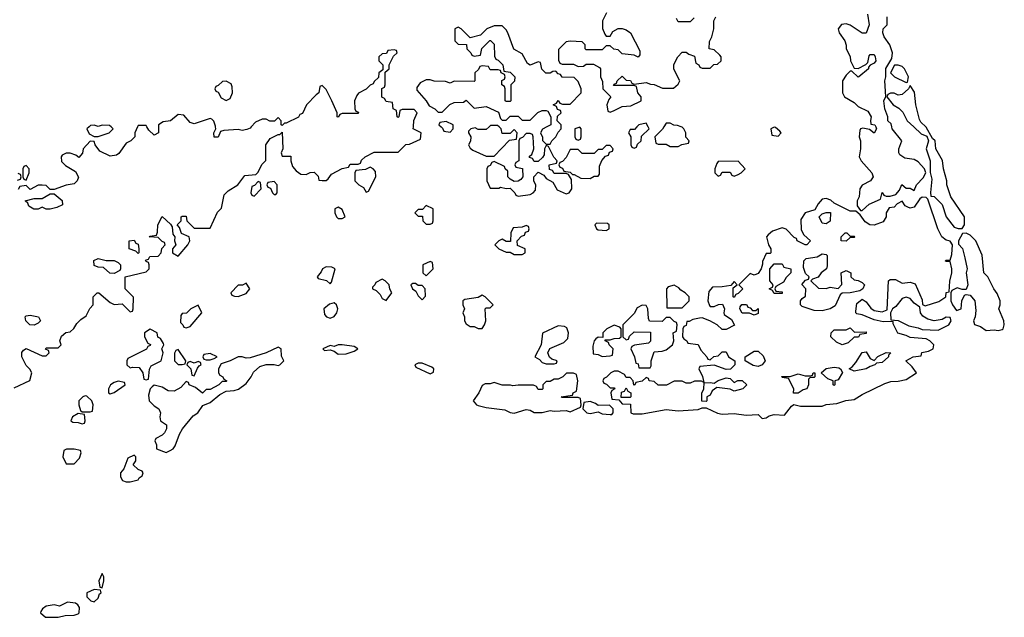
# Model space of a CAD drawing. Header units: inches. Extents: x 2701323 to 2964515, y 494916 to 722124.
# Tile 642 of 656: x 2922238 to 2927161, y 677547 to 680536. Entities that reach past the tile are written whole.
import ezdxf

# ---------------------------------------------------------------- set-up
doc = ezdxf.new("R2010")
doc.units = ezdxf.units.IN
doc.header["$MEASUREMENT"] = 0
doc.layers.add('C9627', color=7, linetype='Continuous')
doc.layers.add('C9628', color=7, linetype='Continuous')

msp = doc.modelspace()

# ---------------------------------------------------------------- linework, layer by layer
at = {"layer": 'C9627', "color": 2, "elevation": 2}
for points in [[(2922210, 678694), (2922288.4, 678731.6), (2922298, 678770), (2922288.4, 678788.4), (2922270, 678806), (2922248, 678850), (2922248.4, 678871.6), (2922256.4, 678883.6), (2922270, 678892), (2922350, 678854), (2922370, 678854), (2922386, 678870), (2922382, 678882), (2922367.3, 678887.3), (2922370, 678894), (2922430, 678894), (2922446, 678910), (2922438, 678930), (2922447.3, 678952.7), (2922468.4, 678971.6), (2922490, 678974), (2922508.4, 678991.6), (2922523.1, 679016.9), (2922543.1, 679036.9), (2922570, 679054), (2922588.4, 679091.6), (2922606, 679110), (2922606, 679150), (2922626, 679170), (2922634, 679170), (2922690, 679122), (2922710, 679112), (2922750, 679114), (2922790, 679074), (2922802, 679078), (2922806, 679090), (2922807.3, 679147.3), (2922766, 679190), (2922766, 679250), (2922870, 679274), (2922886, 679290), (2922886, 679310), (2922882, 679322), (2922870, 679326), (2922867.3, 679332.7), (2922882, 679338), (2922888.4, 679351.6), (2922930, 679354), (2922946, 679370), (2922948.4, 679391.6), (2922966, 679410), (2922962, 679422), (2922950, 679426), (2922930, 679446), (2922886, 679450), (2922890, 679454), (2922922, 679458), (2922927.3, 679472.7), (2922928.7, 679510), (2922950, 679552), (2922992.7, 679512.7), (2922999.6, 679499.6), (2923003.6, 679463.6), (2923014, 679450), (2923012, 679430), (2923018, 679410), (2923002, 679390), (2923002, 679370), (2923030, 679354), (2923078, 679410), (2923088, 679430), (2923086, 679450), (2923047.3, 679467.3), (2923036.4, 679496.4), (2923026, 679510), (2923046, 679530), (2923046, 679550), (2923050, 679554), (2923070, 679554), (2923074, 679530), (2923110, 679494), (2923190, 679494), (2923227.3, 679572.7), (2923247.3, 679592.7), (2923260.2, 679659.8), (2923280.2, 679679.8), (2923328, 679710), (2923364, 679756), (2923418, 679762), (2923428.4, 679771.6), (2923450, 679814), (2923468, 679832), (2923468.7, 679910), (2923490, 679942), (2923530, 679962), (2923538, 679962), (2923550, 679974), (2923554, 679890), (2923544.7, 679870), (2923550, 679854), (2923594, 679854), (2923594, 679830), (2923602, 679802), (2923619.6, 679779.6), (2923643.6, 679763.6), (2923670, 679762), (2923690, 679772), (2923710, 679774), (2923730, 679754), (2923734, 679734), (2923750, 679732), (2923770, 679732), (2923780.4, 679739.6), (2923796.4, 679763.6), (2923850, 679792), (2923882, 679798), (2923890, 679814), (2923930, 679814), (2923942, 679818), (2923947.3, 679832.7), (2923966, 679850), (2924010, 679874), (2924130, 679874), (2924168, 679912), (2924187.3, 679912.7), (2924242, 679938), (2924246, 679970), (2924206, 679990), (2924206.6, 680000)], [(2922827.3, 680000), (2922814, 679970), (2922814, 679950), (2922794, 679930), (2922770, 679918), (2922734, 679866), (2922722, 679858), (2922690, 679854), (2922639, 679879), (2922615.3, 679910), (2922610, 679926), (2922590, 679928), (2922556, 679890), (2922551.6, 679868.4), (2922534, 679846), (2922519, 679859), (2922490, 679868.7), (2922470, 679868), (2922450, 679858), (2922444.7, 679850), (2922446.4, 679826.4), (2922466.4, 679806.4), (2922516.9, 679776.9), (2922531.3, 679748.7), (2922524.7, 679730), (2922510, 679715.3), (2922470, 679709), (2922410, 679686), (2922390, 679686), (2922370, 679706), (2922350, 679708), (2922330, 679708), (2922290, 679686), (2922270, 679706), (2922238, 679702), (2922230, 679686)], [(2922584.8, 680000), (2922574, 679990), (2922585.4, 679965.4), (2922610, 679952), (2922630, 679952), (2922670, 679964.7), (2922686, 679970), (2922706, 679990), (2922695.2, 680000)], [(2922931.8, 680000), (2922931.3, 679970), (2922910, 679958), (2922883.1, 679983.1), (2922873.5, 680000)], [(2923395.5, 680000), (2923390, 679994), (2923373.7, 679986.3), (2923350, 679981.2), (2923330, 679986), (2923258.8, 679981.2), (2923242.8, 679977.2), (2923230, 679949), (2923210, 679948), (2923209, 679970), (2923218, 679990), (2923216.8, 680000)], [(2924344.8, 680000), (2924352.7, 679992.7), (2924358, 679978), (2924390, 679974), (2924406, 679990), (2924406, 680000)], [(2924584.9, 680000), (2924570, 679986), (2924530, 679986), (2924515.3, 679995.3), (2924494, 679990), (2924482, 679978), (2924482, 679970), (2924494, 679950), (2924491.6, 679928.4), (2924482, 679910), (2924490, 679894), (2924503.6, 679883.6), (2924570, 679854), (2924610, 679854), (2924687.3, 679932.7), (2924722, 679938), (2924726, 679970), (2924710, 679986), (2924690, 679966), (2924650, 679966), (2924646, 679990), (2924635.2, 680000)], [(2924874.4, 680000), (2924851.6, 679988.4), (2924842, 679970), (2924852, 679948), (2924852, 679932), (2924870, 679914), (2924890, 679914), (2924898, 679930), (2924918, 679950), (2924930, 679974), (2924946, 679990), (2924946, 680000)], [(2925324.6, 680000), (2925312.7, 679987.3), (2925290, 679986), (2925282, 679970), (2925294, 679950), (2925294, 679910), (2925298, 679898), (2925310, 679894), (2925322, 679898), (2925327.3, 679912.7), (2925346, 679930), (2925347.3, 679952.7), (2925386, 679990), (2925380.3, 680000)], [(2925459.2, 680000), (2925452, 679988), (2925414, 679950), (2925418, 679918), (2925430, 679914), (2925470, 679914), (2925490, 679902), (2925530, 679902), (2925548.4, 679911.6), (2925582, 679918), (2925586, 679930), (2925568.4, 679948.4), (2925568, 679970), (2925558, 679990), (2925550, 679998), (2925545.1, 680000)], [(2926518, 680000), (2926522, 679990), (2926510, 679968.7), (2926487.3, 679987.3), (2926454, 679994), (2926442, 679990), (2926438, 679982), (2926436, 679950), (2926442.8, 679930), (2926442.8, 679890), (2926436, 679850), (2926446, 679830), (2926498.8, 679770), (2926506, 679750), (2926492, 679730), (2926450.9, 679709.1), (2926438, 679690), (2926434.8, 679650), (2926426, 679630), (2926424.7, 679604.7), (2926442, 679582), (2926450, 679582), (2926486, 679614), (2926542, 679638), (2926550, 679672), (2926558, 679658), (2926570, 679654), (2926590, 679654), (2926618, 679662), (2926636.4, 679683.6), (2926648.8, 679711.1), (2926670, 679694), (2926690, 679694), (2926710, 679682), (2926722, 679710), (2926755.1, 679744.9), (2926769, 679770), (2926762, 679790), (2926730, 679825.2), (2926710, 679836), (2926663.3, 679843.3), (2926639.3, 679859.3), (2926633.2, 679870), (2926633.2, 679890), (2926649, 679930), (2926601.2, 679990), (2926598.8, 680000)], [(2926708.3, 680000), (2926745.4, 679965.4), (2926774, 679954), (2926782, 679930), (2926771, 679890), (2926790.6, 679830.6), (2926791.2, 679771.1), (2926798.8, 679738.8), (2926792, 679672), (2926794, 679654), (2926810, 679652), (2926851, 679611), (2926871, 679550), (2926910, 679498), (2926930, 679491.3), (2926950, 679492), (2926962, 679510), (2926962, 679550), (2926894, 679650), (2926873.2, 679710), (2926873.2, 679730), (2926857.2, 679790), (2926852.1, 679832.1), (2926819, 679890), (2926815.3, 679930), (2926802, 679942), (2926770, 679998), (2926768, 680000)], [(2922227.3, 679732.7), (2922242, 679738), (2922246, 679750), (2922242, 679762), (2922230, 679766)]]:
    msp.add_lwpolyline(points, dxfattribs=at)
for points in [[(2925038, 679998), (2925014, 679990), (2925014, 679950), (2925018, 679938), (2925030, 679934), (2925042, 679938), (2925046, 679950), (2925046, 679990)], [(2926010, 679998), (2925994, 679990), (2925998, 679958), (2926030, 679954), (2926046, 679970), (2926038, 679978), (2926016.4, 679996.4)], [(2924790, 679966), (2924770, 679966), (2924752.7, 679947.3), (2924738, 679942), (2924734, 679930), (2924734, 679830), (2924718, 679822), (2924714, 679810), (2924718, 679798), (2924751.6, 679791.6), (2924754, 679750), (2924743.6, 679736.4), (2924730, 679728), (2924710, 679726), (2924690, 679738), (2924678, 679750), (2924678, 679778), (2924666, 679790), (2924662, 679802), (2924610, 679826), (2924598, 679822), (2924590, 679806), (2924578, 679802), (2924574, 679790), (2924574, 679730), (2924590, 679694), (2924634, 679694), (2924642, 679698), (2924670, 679692), (2924690, 679694), (2924714, 679670), (2924718, 679658), (2924730, 679654), (2924790, 679662), (2924806, 679670), (2924816.4, 679683.6), (2924818, 679710), (2924808.4, 679728.4), (2924808, 679750), (2924830, 679774), (2924858, 679758), (2924870, 679742), (2924903.6, 679723.6), (2924925.4, 679685.4), (2924970, 679664.7), (2924986, 679670), (2924998, 679690), (2924996.4, 679736.4), (2924982, 679762), (2924970, 679766), (2924910, 679766), (2924902, 679782), (2924887.3, 679787.3), (2924886, 679810), (2924922, 679818), (2924926, 679830), (2924908.4, 679848.4), (2924882, 679902), (2924870, 679906), (2924862, 679890), (2924859.6, 679860.4), (2924852.7, 679847.3), (2924830, 679826), (2924810, 679826), (2924802, 679842), (2924787.3, 679847.3), (2924787.3, 679852.7), (2924798, 679862), (2924808, 679890), (2924806, 679950), (2924802, 679962)], [(2925190, 679906), (2925170, 679906), (2925150, 679886), (2925130, 679886), (2925110, 679866), (2925050, 679866), (2925030, 679886), (2924990, 679886), (2924970, 679846), (2924952.7, 679827.3), (2924938, 679822), (2924934, 679810), (2924938, 679798), (2924952.7, 679792.7), (2924958, 679778), (2924990, 679774), (2925002, 679762), (2925010, 679762), (2925043.6, 679743.6), (2925090, 679742), (2925110, 679754), (2925130, 679754), (2925136.4, 679763.6), (2925136.4, 679803.6), (2925148, 679832), (2925167.3, 679852.7), (2925182, 679858), (2925187.3, 679872.7), (2925202, 679878), (2925206, 679890)], [(2922270, 679806), (2922258, 679802), (2922254, 679790), (2922254, 679750), (2922258, 679738), (2922270, 679734), (2922286, 679770), (2922286, 679790)], [(2923990, 679798), (2923967.3, 679787.3), (2923918, 679782), (2923914, 679770), (2923914, 679730), (2923934, 679710), (2923956.9, 679696.9), (2923970, 679674), (2923982, 679678), (2924018, 679750), (2924016.4, 679776.4), (2924006, 679790)], [(2925830, 679828), (2925730, 679826), (2925723.6, 679816.4), (2925714, 679790), (2925714, 679770), (2925730, 679754), (2925742, 679758), (2925750, 679774), (2925790, 679774), (2925798, 679758), (2925810, 679754), (2925830, 679762), (2925846, 679770), (2925866, 679790)], [(2923430, 679726), (2923412.7, 679707.3), (2923398, 679702), (2923394, 679670), (2923398, 679658), (2923410, 679654), (2923446, 679690), (2923442, 679722)], [(2923510, 679726), (2923478, 679722), (2923474, 679710), (2923478, 679698), (2923492.7, 679692.7), (2923502, 679670), (2923510, 679662), (2923518, 679662), (2923526, 679670), (2923526, 679710)], [(2922370, 679588), (2922350, 679598), (2922330, 679588), (2922308.8, 679588.9), (2922283.1, 679603.1), (2922278, 679618), (2922266, 679630), (2922310, 679642), (2922350, 679642), (2922390, 679664.7), (2922410, 679664.7), (2922450, 679632), (2922451.3, 679610), (2922423.5, 679596.5), (2922390, 679588.7)], [(2926750, 679648), (2926739.6, 679640.4), (2926710, 679599), (2926690, 679594), (2926678, 679598), (2926665.2, 679605.2), (2926650, 679628), (2926625.4, 679614.6), (2926610, 679598), (2926584.7, 679595.3), (2926571.3, 679570), (2926571.3, 679550), (2926554.8, 679525.2), (2926510, 679509), (2926489.1, 679509.1), (2926464.7, 679524.7), (2926440.4, 679560.4), (2926418, 679578), (2926390, 679578), (2926310, 679618), (2926294, 679634), (2926270, 679642), (2926250, 679639), (2926230, 679615.3), (2926214.4, 679585.6), (2926164.7, 679570), (2926144, 679536), (2926144.7, 679484.7), (2926159.6, 679459.6), (2926192, 679430), (2926174, 679410), (2926166, 679410), (2926126, 679430), (2926122, 679442), (2926110, 679446), (2926070, 679488), (2926050, 679495.3), (2926002, 679478), (2925979.8, 679460.2), (2925971.3, 679450), (2925982, 679410), (2925994, 679390), (2925994, 679370), (2925990, 679366), (2925970, 679366), (2925952.7, 679327.3), (2925952.7, 679312.7), (2925944.7, 679290), (2925930, 679266), (2925910, 679258), (2925890, 679266), (2925834, 679210), (2925854, 679190), (2925830, 679166), (2925818, 679162), (2925810, 679146), (2925806, 679150), (2925806, 679194), (2925826, 679210), (2925810, 679226), (2925794, 679206), (2925750, 679199), (2925702, 679198), (2925683.6, 679176.4), (2925678, 679130), (2925686.4, 679106.4), (2925690, 679102), (2925710, 679102), (2925732, 679112), (2925752.7, 679112.7), (2925762, 679090), (2925758, 679070), (2925761, 679061), (2925796.9, 679036.9), (2925812.7, 679007.3), (2925770, 678986), (2925750, 678986), (2925726, 679010), (2925689.2, 679029.2), (2925650, 679044), (2925636.9, 679043.1), (2925603.6, 679036.4), (2925586, 679026), (2925574, 679026), (2925570, 679006), (2925558, 679002), (2925554, 678990), (2925552, 678950), (2925559.6, 678939.6), (2925574, 678930), (2925578, 678918), (2925630, 678912), (2925643.6, 678883.6), (2925674, 678850), (2925678, 678838), (2925690, 678834), (2925708.4, 678851.6), (2925730, 678854), (2925750, 678874), (2925770, 678874), (2925782, 678850), (2925814, 678830), (2925814, 678810), (2925791.6, 678788.4), (2925770, 678786), (2925710, 678808), (2925638, 678802), (2925634, 678790), (2925651.6, 678751.6), (2925658, 678722), (2925647.3, 678727.3), (2925612.7, 678727.3), (2925590, 678718), (2925570, 678718), (2925550, 678728), (2925510, 678728), (2925471.6, 678708.4), (2925430, 678708), (2925410, 678726), (2925386, 678730), (2925382, 678742), (2925370, 678746), (2925350, 678728), (2925318, 678722), (2925314, 678710), (2925308, 678708), (2925306, 678730), (2925290, 678746), (2925270, 678746), (2925262, 678762), (2925230, 678778), (2925210, 678778), (2925194, 678770), (2925172.7, 678747.3), (2925158, 678742), (2925154, 678730), (2925158, 678718), (2925172.7, 678712.7), (2925190, 678694), (2925210, 678694), (2925214, 678690), (2925198, 678682), (2925194, 678670), (2925198, 678638), (2925234, 678634), (2925250, 678614), (2925292.7, 678612.7), (2925294, 678570), (2925304.7, 678564.7), (2925350, 678564), (2925470, 678586), (2925530, 678578.8), (2925630, 678586), (2925650, 678594), (2925670, 678594), (2925727.5, 678567.5), (2925750, 678562.8), (2925810, 678566.8), (2925870, 678558), (2925930, 678562), (2925950, 678542), (2925970, 678544.7), (2925985.6, 678554.4), (2926010, 678561), (2926062, 678558), (2926096.4, 678603.6), (2926108, 678612), (2926142.8, 678602.8), (2926250, 678602.8), (2926270, 678610.7), (2926324, 678616), (2926369.2, 678630.8), (2926410, 678636), (2926450, 678661), (2926564, 678716), (2926593.2, 678726.8), (2926630, 678727.7), (2926670, 678736.3), (2926722, 678770), (2926700.2, 678800.2), (2926668, 678830), (2926706, 678850), (2926746, 678854), (2926749.1, 678870.9), (2926782, 678878), (2926806, 678890), (2926808, 678910), (2926788, 678930), (2926770, 678939), (2926690, 678946), (2926670, 678957.2), (2926628, 678968), (2926606, 679014), (2926606, 679026), (2926555.3, 679024.7), (2926510, 679034), (2926450, 679059), (2926424, 679064), (2926418, 679070), (2926418, 679078), (2926423.7, 679116.3), (2926450, 679138), (2926470, 679124.7), (2926493.7, 679093.7), (2926510, 679081), (2926550, 679074.8), (2926575.3, 679084.7), (2926582, 679230), (2926590, 679236), (2926616.9, 679236.9), (2926650, 679218), (2926690, 679222.8), (2926714.8, 679214.8), (2926750, 679134), (2926752, 679112), (2926764.7, 679104.7), (2926833.2, 679126.8), (2926868, 679150), (2926870, 679172), (2926886, 679174), (2926888.8, 679228.9), (2926899, 679270), (2926899, 679290), (2926890, 679326), (2926870, 679326), (2926866, 679330), (2926870, 679334), (2926890, 679334), (2926898, 679362), (2926902, 679410), (2926890, 679428), (2926870, 679434), (2926848.7, 679450), (2926829.3, 679489.3), (2926778, 679638), (2926770, 679646)], [(2923830, 679598), (2923814, 679590), (2923814, 679570), (2923822, 679550), (2923830, 679542), (2923850, 679542), (2923866, 679550), (2923850, 679586)], [(2924270, 679606), (2924252.7, 679587.3), (2924230, 679586), (2924214, 679570), (2924230, 679554), (2924252.7, 679552.7), (2924254, 679530), (2924270, 679514), (2924290, 679514), (2924302, 679518), (2924306, 679530), (2924306, 679590)], [(2926270, 679515.3), (2926250, 679518), (2926235.3, 679550), (2926250, 679564.7), (2926270, 679571.3), (2926292, 679572), (2926290, 679528)], [(2924770, 679506), (2924750, 679498), (2924704.7, 679495.3), (2924694, 679470), (2924692.7, 679427.3), (2924670, 679426), (2924650, 679438), (2924634, 679430), (2924614, 679410), (2924634, 679390), (2924670, 679374), (2924690, 679374), (2924710, 679362), (2924750, 679362), (2924766, 679370), (2924766, 679390), (2924727.3, 679407.3), (2924726, 679430), (2924747.3, 679452.7), (2924762, 679458), (2924767.3, 679472.7), (2924782, 679478), (2924786, 679490), (2924782, 679502)], [(2925122, 679518), (2925114, 679510), (2925122, 679490), (2925130, 679484.7), (2925170, 679482), (2925186, 679490), (2925186, 679510), (2925176.4, 679516.4)], [(2926390, 679454), (2926410, 679454), (2926414, 679450), (2926410, 679446), (2926390, 679446), (2926370, 679428), (2926346, 679430), (2926346, 679450), (2926366, 679470), (2926374, 679470)], [(2926970, 679468), (2926952.7, 679467.3), (2926932, 679430), (2926932.7, 679412.7), (2926951.6, 679391.6), (2926964.5, 679344.5), (2926974.8, 679290), (2926971.3, 679270), (2926978, 679210), (2926970, 679186), (2926950, 679186), (2926926, 679194), (2926898, 679182), (2926894, 679170), (2926894, 679130), (2926902, 679110), (2926922, 679082), (2926946, 679090), (2926948, 679130), (2926962, 679158), (2926970, 679162), (2926990, 679158), (2927014, 679130), (2927019.1, 679080.9), (2927016, 679050), (2927006.8, 679030), (2927011.6, 679011.6), (2927042, 679002), (2927070, 678982), (2927110, 678984.7), (2927130, 678981), (2927150, 678986), (2927155.3, 678990), (2927161.2, 679010), (2927159.3, 679030), (2927134, 679090), (2927141.2, 679110), (2927141.2, 679130), (2927126.3, 679166.3), (2927108.7, 679190), (2927078, 679250), (2927058, 679270), (2927050, 679358), (2927018, 679430), (2926990, 679458)], [(2922830, 679366), (2922818, 679378), (2922786, 679390), (2922786, 679430), (2922810, 679434), (2922818, 679418), (2922830, 679414), (2922834, 679390), (2922834, 679370)], [(2926270, 679191.3), (2926290, 679198), (2926330, 679192), (2926348.4, 679211.6), (2926346, 679270), (2926370, 679282), (2926394, 679270), (2926394, 679250), (2926410, 679234), (2926430, 679232), (2926450, 679222), (2926462, 679210), (2926454, 679190), (2926439.6, 679180.4), (2926391, 679169), (2926350, 679168), (2926341, 679159), (2926314.8, 679105.2), (2926290, 679089), (2926250, 679079), (2926210, 679081.2), (2926150, 679102), (2926142, 679110), (2926142, 679130), (2926150, 679142), (2926167.3, 679152.7), (2926168, 679190), (2926148.7, 679211.3), (2926167.3, 679232.7), (2926182, 679238), (2926186, 679250), (2926167.3, 679267.3), (2926156.4, 679296.4), (2926158, 679330), (2926170, 679342), (2926226, 679350), (2926250, 679364.7), (2926270, 679362), (2926276, 679356), (2926276, 679304), (2926272, 679290), (2926246, 679270), (2926230, 679248), (2926202, 679238), (2926194, 679230), (2926232.7, 679192.7)], [(2922670, 679332), (2922710, 679332), (2922730, 679322), (2922742, 679310), (2922742, 679290), (2922738, 679282), (2922710, 679266), (2922688.4, 679268.4), (2922656.4, 679296.4), (2922630, 679298), (2922610, 679306), (2922609.1, 679330.9), (2922630, 679342)], [(2924290, 679326), (2924254, 679310), (2924254, 679270), (2924270, 679254), (2924306, 679290), (2924302, 679322)], [(2926010, 679166), (2926002, 679182), (2925986, 679190), (2926002, 679198), (2926006, 679210), (2925988, 679230), (2925988, 679290), (2926010, 679314), (2926050, 679314), (2926058, 679298), (2926094, 679290), (2926094, 679270), (2926070, 679246), (2926056.9, 679223.1), (2926018, 679202), (2926014, 679190), (2926018, 679178), (2926050, 679174), (2926050, 679166)], [(2923770, 679299), (2923752, 679290), (2923746, 679274), (2923724.7, 679250), (2923730, 679242), (2923771.6, 679231.6), (2923790, 679214), (2923796.4, 679223.6), (2923815.3, 679290), (2923798, 679298)], [(2923370, 679218), (2923351.6, 679208.4), (2923330, 679208), (2923294, 679170), (2923298, 679158), (2923312.7, 679152.7), (2923330, 679152), (2923370, 679166), (2923388, 679190)], [(2924050, 679238), (2924018, 679222), (2924014, 679210), (2924002, 679198), (2924002, 679190), (2924021, 679181), (2924041, 679161), (2924050, 679142), (2924070, 679132), (2924098, 679170), (2924088.4, 679188.4), (2924086, 679210), (2924066, 679230)], [(2924216.4, 679216.4), (2924203.6, 679216.4), (2924194, 679210), (2924202, 679190), (2924218, 679178), (2924230, 679154), (2924250, 679134), (2924267.3, 679152.7), (2924266, 679190), (2924250, 679206), (2924230, 679206)], [(2925510, 679208), (2925481, 679199), (2925472, 679190), (2925474, 679094), (2925550, 679094), (2925586, 679130), (2925586, 679150), (2925566, 679170), (2925543.1, 679183.1), (2925534.6, 679194.6)], [(2924550, 679158), (2924530, 679146), (2924463.6, 679136.4), (2924454, 679130), (2924454, 679110), (2924462, 679090), (2924454, 679070), (2924462, 679050), (2924462, 679030), (2924470, 679014), (2924490, 679002), (2924510, 679002), (2924530, 678992), (2924550, 678992), (2924562, 679010), (2924568, 679030), (2924566, 679090), (2924570, 679094), (2924590, 679094), (2924606, 679110), (2924566, 679150)], [(2923130, 679108), (2923094, 679090), (2923072.7, 679067.3), (2923050, 679066), (2923043.6, 679056.4), (2923042, 679022), (2923054, 679010), (2923058, 678998), (2923070, 678994), (2923090, 679002), (2923148.7, 679070)], [(2923810, 679119), (2923786.4, 679113.6), (2923758, 679090), (2923762, 679062), (2923772, 679050), (2923790, 679042.8), (2923810, 679051.3), (2923824, 679070), (2923829, 679090), (2923822, 679110)], [(2925350, 679108), (2925325.4, 679094.6), (2925310, 679066), (2925254, 679010), (2925254, 678950), (2925270, 678934), (2925282, 678938), (2925287.3, 678952.7), (2925310, 678974), (2925392.7, 678972.7), (2925391.3, 678928.7), (2925382, 678918), (2925312.7, 678907.3), (2925298, 678902), (2925294, 678890), (2925312, 678850), (2925318, 678818), (2925330, 678814), (2925334, 678794), (2925390, 678794), (2925395.3, 678804.7), (2925395.3, 678830), (2925410, 678874), (2925450, 678878), (2925470, 678884.7), (2925502, 678910), (2925508, 678930), (2925506, 678970), (2925522, 678978), (2925526, 679010), (2925522, 679022), (2925510, 679026), (2925490, 679046), (2925470, 679046), (2925450, 679026), (2925387.3, 679027.3), (2925382, 679042), (2925378, 679090), (2925370, 679106)], [(2925902, 679082), (2925918, 679082), (2925930, 679092), (2925930, 679066), (2925910, 679058), (2925887.3, 679067.3), (2925850, 679068), (2925838, 679090), (2925840.4, 679099.6), (2925848.4, 679111.6), (2925868.4, 679111.6), (2925874, 679110), (2925878, 679098), (2925890, 679094)], [(2926670, 679148.7), (2926650, 679142), (2926618, 679102), (2926602, 679090), (2926592, 679070), (2926594, 679034), (2926630, 679032), (2926684, 679004), (2926730, 678994.8), (2926750, 678986), (2926830, 678982.8), (2926884, 679010), (2926895.3, 679030), (2926890, 679046), (2926870, 679048.7), (2926850, 679037.2), (2926810, 679029), (2926778.6, 679038.6), (2926753.6, 679053.6), (2926742, 679070), (2926738, 679098), (2926710, 679118), (2926690, 679142)], [(2922310, 679008.7), (2922289.1, 679009.1), (2922268, 679030), (2922266, 679050), (2922270, 679054), (2922290, 679058), (2922332, 679050), (2922342, 679030), (2922330, 679018)], [(2925210, 679008), (2925174, 678990), (2925154, 678970), (2925154, 678946), (2925130, 678948), (2925119.6, 678940.4), (2925111.2, 678928.9), (2925103.6, 678903.6), (2925104.7, 678864.7), (2925130, 678862), (2925150, 678852), (2925190, 678854), (2925202, 678858), (2925206, 678890), (2925186, 678910), (2925182, 678922), (2925166, 678930), (2925166, 678934), (2925190, 678934), (2925210, 678942), (2925236.4, 678943.6), (2925246, 678950), (2925246, 678990), (2925238, 678998)], [(2922890, 678988), (2922862, 678970), (2922862, 678950), (2922878, 678918), (2922892, 678912), (2922890, 678906), (2922878, 678902), (2922871.6, 678888.4), (2922778, 678842), (2922774, 678830), (2922774, 678810), (2922790, 678794), (2922802, 678798), (2922836, 678796), (2922854, 678770), (2922858, 678738), (2922870, 678734), (2922882, 678738), (2922887.3, 678787.3), (2922895.3, 678804.7), (2922946, 678830), (2922955.3, 678870), (2922948, 678890), (2922958, 678910), (2922956.4, 678916.4), (2922942, 678942), (2922928, 678948), (2922926, 678970)], [(2924930, 679005.2), (2924852, 678968), (2924844.7, 678910), (2924814, 678850), (2924836.9, 678836.9), (2924850, 678822), (2924870, 678814), (2924910, 678814), (2924922, 678818), (2924926, 678830), (2924898, 678838), (2924887.3, 678847.3), (2924878, 678870), (2924889, 678891), (2924959.3, 678920.7), (2924979, 678941), (2924982, 678970), (2924974, 678994), (2924962, 679002)], [(2926412.7, 678972.7), (2926470, 678974), (2926470, 678966), (2926438, 678962), (2926431.6, 678948.4), (2926410, 678948), (2926379.8, 678920.2), (2926350, 678909.3), (2926322.9, 678922.9), (2926294, 678950), (2926295.3, 678970), (2926310, 678984.7), (2926370, 678984.7), (2926390, 678994)], [(2923850, 678909.4), (2923830.7, 678909.3), (2923810, 678902), (2923790, 678906), (2923754, 678890), (2923762, 678882), (2923790, 678884.7), (2923810, 678878), (2923830, 678863), (2923870, 678864.4), (2923910, 678878), (2923928, 678890), (2923910, 678902)], [(2923530, 678898), (2923470.6, 678869.4), (2923390, 678845.2), (2923370, 678842.7), (2923350, 678849.2), (2923330, 678849), (2923291, 678829), (2923245.4, 678814.6), (2923231.3, 678790), (2923231.3, 678770), (2923238, 678758), (2923254, 678750), (2923258, 678738), (2923274, 678730), (2923270, 678726), (2923250, 678726), (2923234, 678710), (2923190, 678686), (2923170, 678686), (2923151.6, 678668.4), (2923116.4, 678696.4), (2923086, 678710), (2923082, 678722), (2923070, 678726), (2923043.6, 678696.4), (2923010, 678678), (2922980.4, 678680.4), (2922950, 678698), (2922910, 678708), (2922899.6, 678700.4), (2922891.2, 678688.9), (2922882, 678658), (2922886, 678630), (2922910, 678604.7), (2922934, 678590), (2922942, 678570), (2922938, 678550), (2922942, 678530), (2922971.3, 678510), (2922971.3, 678490), (2922962, 678470), (2922950, 678458), (2922918, 678442), (2922914, 678430), (2922922, 678410), (2922922, 678390), (2922970, 678370.7), (2922990, 678380.5), (2923005.2, 678390), (2923015.6, 678404.4), (2923036.9, 678463.1), (2923052.3, 678490), (2923105.1, 678554.9), (2923128.7, 678570), (2923154, 678606), (2923190, 678621), (2923238, 678662), (2923270, 678678), (2923310, 678681), (2923331.7, 678688.3), (2923370, 678716), (2923396, 678750), (2923407.3, 678772.7), (2923438.4, 678801.6), (2923470, 678810.6), (2923511.2, 678811.1), (2923530, 678806.8), (2923538, 678810), (2923558, 678830), (2923547.3, 678852.7), (2923546, 678890)], [(2923030, 678886), (2923018, 678882), (2923012.7, 678867.3), (2923012, 678830), (2923030, 678812), (2923050, 678812), (2923066, 678814), (2923068, 678830)], [(2923190, 678866), (2923158, 678862), (2923154, 678850), (2923158, 678838), (2923170, 678834), (2923190, 678834), (2923210, 678842), (2923226, 678850)], [(2925930, 678802), (2925905.6, 678805.6), (2925866, 678830), (2925866, 678850), (2925910, 678878), (2925930, 678878), (2925954.8, 678854.8), (2925964.7, 678830), (2925950, 678809)], [(2926510, 678832), (2926529.1, 678850.9), (2926570, 678871.3), (2926594, 678870), (2926582, 678858), (2926582, 678850), (2926550, 678822), (2926522, 678818), (2926514, 678810), (2926490, 678802), (2926470, 678789.2), (2926410, 678778), (2926386, 678790), (2926400.4, 678799.6), (2926418.6, 678821.4), (2926450, 678871.3), (2926470, 678874), (2926490, 678842)], [(2923130, 678826), (2923110, 678818), (2923090, 678826), (2923078, 678822), (2923074, 678810), (2923094, 678790), (2923098, 678758), (2923110, 678754), (2923127.3, 678792.7), (2923135.3, 678804.7), (2923146, 678810), (2923142, 678822)], [(2924250, 678818), (2924230, 678818), (2924214, 678810), (2924218, 678798), (2924290, 678764.7), (2924307.3, 678772.7), (2924308, 678790), (2924298, 678798)], [(2925007.3, 678767.3), (2924972.7, 678767.3), (2924954, 678750), (2924930, 678738), (2924910, 678738), (2924890, 678726), (2924870, 678726), (2924854, 678710), (2924854, 678690), (2924850, 678686), (2924830, 678686), (2924822, 678702), (2924807.3, 678707.3), (2924730, 678708.7), (2924704, 678704), (2924692, 678708), (2924650, 678708), (2924610, 678722), (2924590, 678715.3), (2924565.4, 678714.6), (2924550, 678706), (2924534, 678670), (2924504.7, 678630), (2924522, 678610), (2924530, 678606.8), (2924570, 678596), (2924664.5, 678584.5), (2924690, 678571.3), (2924710, 678568), (2924770, 678586.8), (2924790, 678582.8), (2924810.9, 678570.9), (2924850, 678571), (2924890, 678582), (2924910, 678578), (2924970, 678582), (2924990, 678574), (2925042, 678598), (2925046, 678610), (2925042, 678642), (2925030, 678646), (2924950, 678646), (2924946, 678650), (2925002, 678658), (2925006, 678670), (2925022, 678678), (2925028, 678730), (2925022, 678762)], [(2926107.3, 678667.3), (2926108.7, 678690), (2926082, 678742), (2926050, 678746), (2926048.8, 678751.1), (2926090, 678751.3), (2926130, 678764.7), (2926166, 678754), (2926190, 678754), (2926202, 678758), (2926206, 678770), (2926214, 678770), (2926214, 678750), (2926210, 678746), (2926190, 678746), (2926182, 678738), (2926182, 678710), (2926174, 678690), (2926154.8, 678685.2), (2926130, 678668.7)], [(2926310, 678706), (2926306, 678710), (2926306, 678730), (2926279, 678739), (2926246, 678770), (2926270, 678790.8), (2926310, 678798.8), (2926334, 678794), (2926342, 678790), (2926352, 678772), (2926330, 678735.3), (2926314, 678730), (2926314, 678710)], [(2922730, 678728), (2922710, 678722), (2922692, 678710), (2922682, 678690), (2922682, 678670), (2922690, 678664.7), (2922710, 678672), (2922766, 678710), (2922762, 678722)], [(2925810, 678722), (2925828.8, 678731.1), (2925851.2, 678731.1), (2925874, 678710), (2925854, 678690), (2925810, 678678), (2925790, 678688), (2925723.6, 678696.4), (2925701, 678679), (2925690, 678658), (2925674, 678650), (2925674, 678630), (2925670, 678626), (2925648, 678628), (2925648.4, 678668.4), (2925658, 678690), (2925660.4, 678719.6), (2925690, 678722), (2925710, 678718), (2925730, 678731.3), (2925770, 678744.7), (2925790, 678742)], [(2925246, 678646), (2925247.3, 678672.7), (2925262, 678678), (2925270, 678694), (2925278, 678678), (2925294, 678670), (2925294, 678650), (2925290, 678646)], [(2922565.4, 678654.6), (2922554, 678650), (2922534, 678630), (2922534, 678610), (2922542, 678582), (2922550, 678574), (2922590, 678574), (2922602, 678578), (2922606, 678610), (2922598, 678630), (2922573.6, 678653.6)], [(2925090, 678626), (2925058, 678622), (2925054, 678590), (2925074, 678570), (2925090, 678566.8), (2925130, 678574), (2925150, 678564.7), (2925190, 678562), (2925198, 678562), (2925206, 678570), (2925206, 678590), (2925187.3, 678607.3), (2925130, 678606), (2925116.4, 678616.4)], [(2922530, 678566), (2922502, 678550), (2922494, 678530), (2922503.6, 678523.6), (2922530, 678522), (2922550, 678514), (2922562, 678518), (2922566, 678530), (2922562, 678562)], [(2922510, 678388), (2922472.7, 678387.3), (2922458, 678382), (2922454, 678350), (2922470, 678314), (2922510, 678314), (2922536.4, 678343.6), (2922546, 678370), (2922542, 678382)], [(2922810, 678358), (2922778, 678342), (2922758, 678290), (2922742, 678270), (2922742, 678250), (2922751.6, 678231.6), (2922770, 678224.7), (2922790, 678224.7), (2922830, 678234), (2922835.3, 678244.7), (2922850, 678254), (2922855.3, 678270), (2922850, 678278), (2922830, 678286), (2922806, 678310), (2922818, 678330), (2922818, 678350)], [(2922650, 677766), (2922634, 677730), (2922638, 677698), (2922650, 677694), (2922658, 677730), (2922658, 677750)], [(2922610, 677686), (2922574, 677670), (2922574, 677650), (2922594, 677630), (2922610, 677624.7), (2922630, 677642), (2922636.4, 677663.6), (2922646, 677670), (2922642, 677682)], [(2922476.9, 677623.1), (2922436.9, 677603.1), (2922410, 677608.7), (2922370, 677602), (2922352, 677590), (2922343.6, 677576.4), (2922342, 677570), (2922367.7, 677547.7), (2922430, 677546.8), (2922464.7, 677555.3), (2922510, 677558), (2922530, 677564.7), (2922535.3, 677570), (2922536.4, 677596.4), (2922528, 677610), (2922517.2, 677617.2)]]:
    msp.add_lwpolyline(points, close=True, dxfattribs=at)
at = {"layer": 'C9628', "color": 2, "elevation": 2}
for points in [[(2925172, 680570), (2925152, 680530), (2925152.7, 680492.7), (2925163.6, 680463.6), (2925170, 680454), (2925190, 680454), (2925203.1, 680476.9), (2925230, 680492), (2925250, 680492), (2925270, 680484.7), (2925292, 680470), (2925339.6, 680379.6), (2925339.6, 680360.4), (2925330, 680348), (2925310, 680358), (2925250, 680366), (2925230, 680386), (2925208.4, 680388.4), (2925190, 680406), (2925170, 680406), (2925150, 680386), (2925070, 680386), (2925066, 680390), (2925066, 680410), (2925050, 680426), (2924990, 680428), (2924970, 680426), (2924932.7, 680387.3), (2924932.7, 680332.7), (2924938, 680318), (2924950, 680314), (2925007.3, 680312.7), (2925030, 680302), (2925056.4, 680303.6), (2925070, 680314), (2925107.3, 680312.7), (2925136.9, 680296.9), (2925142, 680290), (2925142, 680250), (2925152.7, 680227.3), (2925154, 680190), (2925194, 680150), (2925183.6, 680136.4), (2925174, 680110), (2925178, 680078), (2925190, 680074), (2925210, 680082), (2925250, 680102), (2925294.6, 680105.4), (2925346, 680130), (2925346, 680150), (2925328, 680170), (2925322, 680202), (2925310, 680206), (2925207.3, 680207.3), (2925210, 680214), (2925222, 680218), (2925226, 680230), (2925250, 680254), (2925270, 680234), (2925291.6, 680231.6), (2925298, 680218), (2925310, 680214), (2925370, 680222), (2925392.7, 680212.7), (2925410, 680212), (2925452.7, 680192.7), (2925507.3, 680192.7), (2925530, 680214), (2925538, 680230), (2925508.4, 680288.4), (2925508.8, 680311.1), (2925528, 680350), (2925550, 680374), (2925570, 680374), (2925583.6, 680363.6), (2925612.7, 680352.7), (2925618, 680318), (2925634, 680310), (2925638, 680298), (2925650, 680294), (2925690, 680294), (2925708.4, 680311.6), (2925727.3, 680312.7), (2925746, 680330), (2925746, 680350), (2925738, 680358), (2925710, 680386), (2925686, 680390), (2925687.3, 680427.3), (2925698, 680450), (2925708, 680490), (2925708, 680530), (2925718, 680550)], [(2925610, 680546), (2925590, 680526), (2925530, 680526), (2925522, 680542)], [(2926476.9, 680563.1), (2926484.7, 680510), (2926470, 680468), (2926450, 680468.7), (2926390, 680509), (2926370, 680515.3), (2926347.5, 680512.5), (2926330.8, 680490), (2926334.8, 680470), (2926364, 680430), (2926371, 680409), (2926371.3, 680390), (2926391.2, 680351.1), (2926392, 680330), (2926410, 680294), (2926430, 680292), (2926468.7, 680311.3), (2926478, 680322), (2926484.7, 680355.3), (2926490, 680362), (2926510, 680362), (2926516, 680350), (2926518, 680330), (2926510, 680318), (2926491.3, 680308.7), (2926482, 680298), (2926482, 680290), (2926434, 680250), (2926430, 680248), (2926398, 680278), (2926390, 680278), (2926370, 680258), (2926352, 680230), (2926352, 680170), (2926362, 680150), (2926410, 680122), (2926430, 680102), (2926478.8, 680078.8), (2926496, 680050), (2926492, 680032), (2926494, 680014), (2926514, 680010), (2926518, 680000)], [(2926598.8, 680000), (2926595.1, 680015.1), (2926578, 680030), (2926579, 680050), (2926564, 680090), (2926558, 680130), (2926568.4, 680151.6), (2926564, 680230), (2926568.7, 680250), (2926568.8, 680291.1), (2926598, 680342), (2926602, 680370), (2926589.2, 680410), (2926561.2, 680450), (2926553.2, 680470), (2926555.3, 680490), (2926575.3, 680510), (2926575.3, 680550)], [(2924946, 680000), (2924946, 680010), (2924926, 680030), (2924927.3, 680052.7), (2924946, 680070), (2924942, 680082), (2924927.3, 680087.3), (2924922, 680102), (2924906, 680110), (2924922, 680118), (2924930, 680132), (2924938, 680118), (2924952.7, 680112.7), (2924990, 680114), (2925046, 680170), (2925046, 680190), (2925030, 680226), (2925010, 680246), (2924950, 680248), (2924942, 680262), (2924930, 680266), (2924918, 680278), (2924903.6, 680276.4), (2924890, 680268), (2924868.4, 680268.4), (2924848.4, 680288.4), (2924842, 680322), (2924830, 680326), (2924790, 680308), (2924776.4, 680316.4), (2924750, 680366), (2924708.7, 680388.7), (2924678, 680470), (2924670, 680486), (2924650, 680506), (2924610, 680506), (2924574, 680490), (2924542, 680458), (2924490, 680446), (2924446, 680490), (2924430, 680498), (2924414, 680490), (2924414, 680430), (2924430, 680414), (2924472.7, 680412.7), (2924474, 680390), (2924494, 680370), (2924498, 680358), (2924510, 680354), (2924542, 680358), (2924548.4, 680391.6), (2924588.4, 680431.6), (2924591.6, 680431.6), (2924610, 680414), (2924612.7, 680352.7), (2924618, 680338), (2924630, 680334), (2924654, 680310), (2924658, 680278), (2924690, 680274), (2924714, 680250), (2924711.6, 680228.4), (2924694, 680210), (2924694, 680130), (2924690, 680126), (2924670, 680126), (2924666, 680130), (2924666, 680190), (2924662, 680202), (2924648, 680210), (2924648.4, 680231.6), (2924662, 680238), (2924666, 680250), (2924662, 680262), (2924646, 680270), (2924642, 680282), (2924630, 680286), (2924590, 680286), (2924582, 680302), (2924550, 680306), (2924538, 680302), (2924532.7, 680287.3), (2924514, 680270), (2924514, 680230), (2924510, 680226), (2924410, 680228), (2924390, 680218), (2924367.3, 680227.3), (2924310, 680228), (2924290, 680235.3), (2924270, 680235.3), (2924239.6, 680220.4), (2924223.6, 680196.4), (2924223.6, 680183.6), (2924270.9, 680130.9), (2924284.7, 680104.7), (2924314, 680090), (2924330, 680074), (2924350, 680074), (2924388.4, 680111.6), (2924410, 680122), (2924456.4, 680123.6), (2924470, 680134), (2924510, 680094), (2924570, 680102), (2924632.7, 680072.7), (2924642, 680042), (2924650, 680034), (2924670, 680034), (2924690, 680054), (2924730, 680054), (2924750, 680034), (2924790, 680034), (2924828.7, 680071.3), (2924850, 680082), (2924870, 680082), (2924878, 680078), (2924894, 680050), (2924894, 680010), (2924874.4, 680000)], [(2924206.6, 680000), (2924208.4, 680031.6), (2924226, 680070), (2924210, 680086), (2924150, 680086), (2924138, 680082), (2924134, 680050), (2924130, 680046), (2924126, 680050), (2924122, 680082), (2924106, 680090), (2924102, 680122), (2924070, 680126), (2924062, 680142), (2924048.4, 680148.4), (2924048.4, 680191.6), (2924062, 680198), (2924066, 680210), (2924066, 680274), (2924086, 680290), (2924086, 680310), (2924100.4, 680339.6), (2924107.3, 680352.7), (2924126, 680370), (2924122, 680382), (2924110, 680386), (2924078, 680382), (2924072.7, 680367.3), (2924050, 680366), (2924034, 680350), (2924034, 680330), (2924054, 680310), (2924054, 680286), (2924034, 680270), (2924032.7, 680247.3), (2924010, 680226), (2924004.7, 680215.3), (2923990, 680208), (2923970, 680188), (2923931.6, 680168.4), (2923923.6, 680156.4), (2923912, 680130), (2923914, 680090), (2923918, 680078), (2923932.7, 680072.7), (2923930, 680066), (2923850, 680066), (2923838, 680062), (2923830, 680048), (2923826, 680050), (2923826, 680070), (2923799, 680130), (2923770, 680186), (2923750, 680206), (2923738, 680202), (2923734, 680170), (2923719.6, 680160.4), (2923672, 680110), (2923652.7, 680067.3), (2923638, 680062), (2923631.6, 680048.4), (2923570, 680018), (2923562, 680018), (2923550, 680006), (2923546, 680010), (2923546, 680030), (2923530, 680046), (2923512, 680028), (2923488.8, 680028.9), (2923470, 680038), (2923450, 680038), (2923416.9, 680023.1), (2923395.5, 680000)], [(2926768, 680000), (2926744, 680024), (2926737.2, 680037.2), (2926719, 680110), (2926712.9, 680172.9), (2926690, 680206), (2926682, 680190), (2926650, 680162), (2926630, 680159), (2926610, 680168.7), (2926592, 680168), (2926578, 680162), (2926574, 680150), (2926604.7, 680110), (2926633, 680093), (2926653.7, 680073.7), (2926676, 680030), (2926708.3, 680000)], [(2923216.8, 680000), (2923216.4, 680003.6), (2923208.8, 680028.9), (2923199, 680039), (2923190, 680042), (2923110, 680015.3), (2923090, 680022), (2923059, 680059), (2923030, 680062), (2922992, 680030), (2922955.3, 680024.7), (2922932, 680010), (2922931.8, 680000)], [(2922695.2, 680000), (2922687.3, 680007.3), (2922650, 680008.7), (2922630, 680002), (2922610, 680008), (2922592.7, 680007.3), (2922584.8, 680000)], [(2922873.5, 680000), (2922870, 680006), (2922830, 680006), (2922827.3, 680000)], [(2924406, 680000), (2924406, 680010), (2924370, 680026), (2924338, 680022), (2924334, 680010), (2924344.8, 680000)], [(2924635.2, 680000), (2924627.3, 680007.3), (2924592.7, 680007.3), (2924584.9, 680000)], [(2925380.3, 680000), (2925370, 680018), (2925334, 680010), (2925324.6, 680000)], [(2925545.1, 680000), (2925527.3, 680007.3), (2925508.4, 680008.4), (2925490, 680018), (2925470, 680018), (2925459.2, 680000)]]:
    msp.add_lwpolyline(points, dxfattribs=at)
for points in [[(2926630, 680308.7), (2926612, 680308), (2926592, 680270), (2926612, 680250), (2926670, 680222), (2926676.4, 680223.6), (2926682, 680250), (2926662, 680290), (2926650, 680302)], [(2923270, 680228), (2923252.7, 680227.3), (2923230, 680206), (2923218, 680202), (2923214, 680190), (2923218, 680178), (2923230, 680174), (2923245.4, 680145.4), (2923270, 680132), (2923290, 680142), (2923302, 680170), (2923300.4, 680200.4), (2923294.6, 680214.6)]]:
    msp.add_lwpolyline(points, close=True, dxfattribs=at)

doc.saveas('drawing.dxf')
